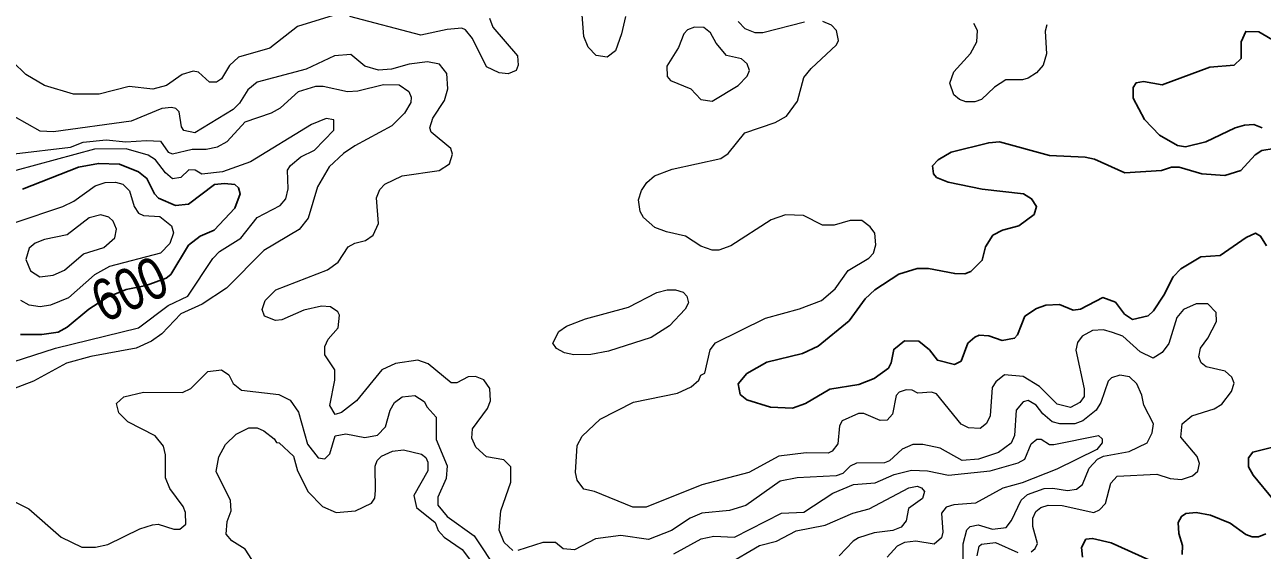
# Model space of a CAD drawing. Extents: x 577 to 602.9, y 7483.8 to 7511.6.
# Drawn here: x 589.958 to 592.33, y 7496.788 to 7497.794 of the extents above; entities that cross this region are included whole.
import ezdxf
from ezdxf.enums import TextEntityAlignment as Align

# ---------------------------------------------------------------- set-up
doc = ezdxf.new("R2010")
doc.units = 0
doc.header["$LTSCALE"] = 0.032
doc.layers.add('1', color=7, linetype='Continuous', lineweight=25)
doc.layers.add('2', color=7, linetype='Continuous', lineweight=13)
doc.layers.add('61', color=7, linetype='Continuous')

msp = doc.modelspace()

# ---------------------------------------------------------------- linework, layer by layer
at = {"layer": '1'}
for points in [[(592.3567, 7497.7606), (592.3233, 7497.7804), (592.2979, 7497.7812), (592.2891, 7497.7614), (592.2891, 7497.7295), (592.2756, 7497.7168), (592.2295, 7497.7128), (592.138, 7497.6787), (592.1022, 7497.685), (592.0879, 7497.6826), (592.0824, 7497.6739), (592.0824, 7497.6532), (592.1038, 7497.6127), (592.1325, 7497.5824), (592.1674, 7497.5626), (592.1826, 7497.5602), (592.2215, 7497.5697), (592.278, 7497.5968), (592.2955, 7497.6015), (592.3138, 7497.6031), (592.3297, 7497.5968)], [(592.3527, 7497.557), (592.3289, 7497.553), (592.3161, 7497.5451), (592.2883, 7497.5148), (592.2581, 7497.5053), (592.2136, 7497.5085), (592.1706, 7497.5212), (592.1555, 7497.5212), (592.1364, 7497.5148), (592.0665, 7497.5101), (592.0084, 7497.5363), (591.9901, 7497.5403), (591.9217, 7497.5435), (591.8263, 7497.5697), (591.8056, 7497.5681), (591.7333, 7497.5498), (591.7086, 7497.5355), (591.6975, 7497.5236), (591.6999, 7497.5085), (591.7054, 7497.5013), (591.7277, 7497.4926), (591.7929, 7497.4791), (591.8724, 7497.4703), (591.8875, 7497.4608), (591.8971, 7497.4457), (591.8923, 7497.4306), (591.8629, 7497.4091), (591.8319, 7497.4003), (591.8136, 7497.3908), (591.7993, 7497.3685), (591.7929, 7497.3431), (591.7714, 7497.3216), (591.7595, 7497.3168), (591.7404, 7497.3176), (591.6903, 7497.3272)], [(589.9497, 7497.2008), (589.991, 7497.2008), (590.0221, 7497.2055), (590.0396, 7497.2151), (590.0809, 7497.2492), (590.1164, 7497.2721), (590.1526, 7497.2868), (590.1906, 7497.2949), (590.2293, 7497.3085), (590.2381, 7497.316), (590.2717, 7497.3717), (590.294, 7497.3892), (590.321, 7497.4003), (590.3608, 7497.4425), (590.3711, 7497.4703), (590.368, 7497.4815), (590.3608, 7497.4878), (590.3409, 7497.4902), (590.3218, 7497.4878), (590.2717, 7497.4504), (590.2471, 7497.4481), (590.2145, 7497.4616), (590.2065, 7497.4703), (590.1922, 7497.4997), (590.1763, 7497.5125), (590.1397, 7497.5268), (590.0992, 7497.5284), (590.061, 7497.5212), (589.9537, 7497.4791)], [(591.6903, 7497.3272), (591.6681, 7497.3272), (591.6331, 7497.3161), (591.587, 7497.2866), (591.5687, 7497.2691), (591.5377, 7497.227), (591.4788, 7497.1785), (591.4486, 7497.1642), (591.3802, 7497.1475), (591.3421, 7497.126), (591.3254, 7497.1061), (591.3293, 7497.0862), (591.3421, 7497.0759), (591.3874, 7497.0616), (591.4295, 7497.06), (591.4542, 7497.0688), (591.5011, 7497.0958), (591.5567, 7497.1053), (591.5862, 7497.1165), (591.6132, 7497.1363), (591.6188, 7497.1467), (591.6235, 7497.1721), (591.6442, 7497.1888), (591.6713, 7497.188), (591.6919, 7497.1713), (591.707, 7497.1515), (591.7396, 7497.1435), (591.7524, 7497.1499), (591.7651, 7497.1841), (591.7786, 7497.196), (591.7873, 7497.1992), (591.8056, 7497.1984), (591.8311, 7497.1896), (591.8549, 7497.1936), (591.8605, 7497.2), (591.8748, 7497.2357), (591.8971, 7497.2508), (591.9146, 7497.2572), (591.9408, 7497.258), (591.9671, 7497.2477), (591.9814, 7497.2493), (592.0243, 7497.2715), (592.0482, 7497.2628), (592.0657, 7497.2397), (592.0808, 7497.2294), (592.111, 7497.2365), (592.1213, 7497.2461), (592.1412, 7497.2763), (592.1587, 7497.3113), (592.1738, 7497.3264), (592.212, 7497.3495), (592.2493, 7497.3518), (592.2986, 7497.3868), (592.3169, 7497.3948), (592.3265, 7497.3892), (592.3376, 7497.3709)], [(592.3472, 7496.9845), (592.3114, 7496.9757), (592.3034, 7496.9646), (592.3034, 7496.9471), (592.3122, 7496.9312), (592.3511, 7496.8843)], [(592.3225, 7496.8135), (592.3106, 7496.8135), (592.2979, 7496.8175), (592.2684, 7496.8397), (592.2303, 7496.8549), (592.2032, 7496.8596), (592.1833, 7496.858), (592.1746, 7496.8525), (592.1682, 7496.8405), (592.1698, 7496.8199), (592.177, 7496.7968), (592.1762, 7496.7793)], [(592.3368, 7496.8191), (592.3225, 7496.8135)], [(592.1126, 7496.769), (592.0402, 7496.8016), (592.0044, 7496.8103), (591.9917, 7496.8087), (591.983, 7496.7928), (591.9853, 7496.7745)]]:
    msp.add_lwpolyline(points, dxfattribs=at)
at = {"layer": '2'}
for points in [[(590.5493, 7497.8114), (590.4809, 7497.7908), (590.4276, 7497.7494), (590.368, 7497.7319), (590.3505, 7497.716), (590.3354, 7497.6906), (590.3258, 7497.6842), (590.3123, 7497.6842), (590.2908, 7497.7033), (590.2805, 7497.7049), (590.2598, 7497.6985), (590.2296, 7497.6779), (590.2034, 7497.6707), (590.158, 7497.6755), (590.1008, 7497.6612), (590.0515, 7497.6612), (589.9958, 7497.6779), (589.96, 7497.6985), (589.9099, 7497.747), (589.8837, 7497.7796), (589.8773, 7497.8011)], [(590.8485, 7497.8069), (590.8552, 7497.7892), (590.9023, 7497.7343), (590.9039, 7497.7168), (590.8999, 7497.7065), (590.8848, 7497.7001), (590.8673, 7497.7017), (590.8427, 7497.7136), (590.8164, 7497.7677), (590.8029, 7497.7844), (590.7958, 7497.7876), (590.7679, 7497.7852), (590.717, 7497.7741), (590.5811, 7497.8099)], [(591.1091, 7497.8099), (591.1019, 7497.7765), (591.09, 7497.7439), (591.0741, 7497.7319), (591.0534, 7497.7351), (591.0375, 7497.751), (591.0295, 7497.7717), (591.0264, 7497.813)], [(591.4526, 7497.7987), (591.3723, 7497.7788), (591.358, 7497.7788), (591.3389, 7497.786), (591.3254, 7497.8003)], [(591.5178, 7497.7637), (591.5138, 7497.7828), (591.5043, 7497.7932), (591.4876, 7497.8003)], [(591.917, 7497.794), (591.9138, 7497.782), (591.9162, 7497.7383), (591.9098, 7497.7168), (591.8971, 7497.7017), (591.8812, 7497.6914), (591.87, 7497.6882), (591.8382, 7497.6882), (591.8168, 7497.6747), (591.7913, 7497.6508), (591.7786, 7497.6461), (591.7619, 7497.6461), (591.7492, 7497.6508), (591.7388, 7497.6596), (591.7309, 7497.6818), (591.7388, 7497.7041), (591.7707, 7497.7391), (591.7826, 7497.7614), (591.7842, 7497.7828), (591.777, 7497.7963)], [(592.0625, 7497.1976), (592.0426, 7497.2047), (592.0251, 7497.2095), (592.0044, 7497.2087), (591.9846, 7497.1976), (591.9758, 7497.1856), (591.9726, 7497.1705), (591.9885, 7497.0966), (591.9885, 7497.0823), (591.9798, 7497.0703), (591.9623, 7497.0608), (591.9368, 7497.0672), (591.9026, 7497.1014), (591.8716, 7497.1204), (591.8359, 7497.1236), (591.8192, 7497.1101), (591.812, 7497.099), (591.808, 7497.0449), (591.8009, 7497.0306), (591.7889, 7497.021), (591.7667, 7497.0218), (591.7524, 7497.029), (591.7054, 7497.087), (591.6959, 7497.0902), (591.6697, 7497.0886), (591.6585, 7497.0942), (591.6474, 7497.095), (591.6339, 7497.0902), (591.6283, 7497.0839), (591.6212, 7497.0481), (591.6108, 7497.0369), (591.5973, 7497.0362), (591.5663, 7497.0497), (591.556, 7497.0497), (591.5249, 7497.0354), (591.5194, 7497.0258), (591.5162, 7496.9916), (591.5051, 7496.9773), (591.4979, 7496.9733), (591.4558, 7496.9741), (591.4033, 7496.9678), (591.346, 7496.9368), (591.2554, 7496.9129), (591.1488, 7496.87), (591.1234, 7496.87), (591.0502, 7496.9002), (591.0295, 7496.9049), (591.0168, 7496.9216), (591.0136, 7496.9368), (591.0168, 7496.9884), (591.0264, 7497.0059), (591.0606, 7497.0385), (591.125, 7497.0711), (591.2093, 7497.0886), (591.2355, 7497.1006), (591.2498, 7497.1133), (591.2538, 7497.1228), (591.2617, 7497.1268), (591.2713, 7497.1713), (591.2816, 7497.1849), (591.3778, 7497.2318), (591.443, 7497.2501), (591.4852, 7497.266), (591.5114, 7497.2882), (591.5361, 7497.3232), (591.5758, 7497.3471), (591.5846, 7497.3566), (591.5893, 7497.3725), (591.587, 7497.3948), (591.5782, 7497.4067), (591.5623, 7497.4194), (591.54, 7497.4194), (591.509, 7497.4099), (591.4868, 7497.4099), (591.4502, 7497.429), (591.416, 7497.4298), (591.3882, 7497.4202), (591.311, 7497.3709), (591.288, 7497.3622), (591.2753, 7497.3622), (591.2538, 7497.3701), (591.2244, 7497.3892), (591.1878, 7497.3972), (591.1655, 7497.4059), (591.1441, 7497.425), (591.1377, 7497.4361), (591.1345, 7497.4584), (591.1401, 7497.4767), (591.1504, 7497.4918), (591.1647, 7497.5045), (591.1989, 7497.5172), (591.292, 7497.5379), (591.3063, 7497.5475), (591.3381, 7497.5872), (591.3961, 7497.6071), (591.4176, 7497.619), (591.4391, 7497.6476), (591.451, 7497.693), (591.4653, 7497.7105), (591.5138, 7497.7558), (591.5178, 7497.7637)], [(590.8505, 7497.0738), (590.8494, 7497.0973), (590.8379, 7497.1141), (590.822, 7497.1204), (590.8077, 7497.1196), (590.7862, 7497.1085), (590.7751, 7497.1085), (590.7314, 7497.1443), (590.7115, 7497.1515), (590.6685, 7497.1451), (590.6423, 7497.1332), (590.5938, 7497.0735), (590.5652, 7497.0513), (590.5532, 7497.0473), (590.5429, 7497.0648), (590.5524, 7497.1133), (590.5524, 7497.1332), (590.5334, 7497.1618), (590.5334, 7497.1777), (590.5397, 7497.192), (590.5588, 7497.2135), (590.5612, 7497.2381), (590.558, 7497.2445), (590.5437, 7497.254), (590.527, 7497.2548), (590.4928, 7497.2477), (590.4507, 7497.2286), (590.4387, 7497.2278), (590.4173, 7497.2357), (590.4133, 7497.2485), (590.4189, 7497.266), (590.4395, 7497.2866), (590.5381, 7497.3248), (590.5588, 7497.3391), (590.5779, 7497.3685), (590.5906, 7497.3757), (590.6113, 7497.3805), (590.6256, 7497.3908), (590.6359, 7497.4131), (590.632, 7497.4624), (590.6383, 7497.4783), (590.6479, 7497.4886), (590.6813, 7497.5045), (590.752, 7497.5148), (590.7719, 7497.5276), (590.7775, 7497.5459), (590.7743, 7497.557), (590.7369, 7497.588), (590.7345, 7497.5968), (590.7401, 7497.615), (590.7624, 7497.6492), (590.7687, 7497.6715), (590.7671, 7497.7009), (590.7528, 7497.7184), (590.7298, 7497.7232), (590.6948, 7497.7184), (590.6606, 7497.7089), (590.6359, 7497.7073), (590.6097, 7497.7144), (590.5827, 7497.7367), (590.5516, 7497.7343), (590.4976, 7497.7089), (590.4037, 7497.6842), (590.3855, 7497.6691), (590.3696, 7497.6437), (590.3576, 7497.6317), (590.2837, 7497.5872), (590.263, 7497.5912), (590.2582, 7497.5983), (590.2542, 7497.627), (590.2479, 7497.6333), (590.2391, 7497.6357), (590.2209, 7497.6333), (590.162, 7497.6095), (590.0133, 7497.5888), (589.9879, 7497.5904), (589.9378, 7497.6182)], [(589.9378, 7497.5467), (590.0459, 7497.5594), (590.0698, 7497.5689), (590.1143, 7497.5737), (590.1517, 7497.5697), (590.1914, 7497.5721), (590.2185, 7497.5713), (590.2328, 7497.5498), (590.2415, 7497.5467), (590.2789, 7497.5554), (590.3059, 7497.5554), (590.3274, 7497.5602), (590.3457, 7497.5705), (590.3807, 7497.6079), (590.4308, 7497.6254), (590.4483, 7497.6349), (590.4825, 7497.6659), (590.5159, 7497.6763), (590.5302, 7497.6763), (590.5763, 7497.6659), (590.5962, 7497.6675), (590.6455, 7497.6794), (590.6757, 7497.6787), (590.694, 7497.6659), (590.6988, 7497.6556), (590.698, 7497.6453), (590.686, 7497.6246), (590.6614, 7497.6007), (590.5906, 7497.5618), (590.5691, 7497.5475), (590.5413, 7497.522), (590.519, 7497.4838), (590.5015, 7497.4234), (590.4841, 7497.4019), (590.4165, 7497.3614), (590.3449, 7497.2898), (590.298, 7497.2588), (590.2574, 7497.2405), (590.2209, 7497.2023), (590.201, 7497.188), (590.1716, 7497.1745), (590.0849, 7497.1586), (590.038, 7497.1459), (589.9751, 7497.1117), (589.9314, 7497.095)], [(589.8956, 7497.1355), (590.0173, 7497.1745), (590.1763, 7497.2135), (590.2328, 7497.2564), (590.2709, 7497.2739), (590.3187, 7497.3463), (590.3314, 7497.3598), (590.3719, 7497.3852), (590.4037, 7497.425), (590.4475, 7497.4481), (590.4586, 7497.4608), (590.4626, 7497.4799), (590.4618, 7497.5156), (590.4674, 7497.5244), (590.4872, 7497.5411), (590.5135, 7497.5538), (590.5501, 7497.592), (590.5501, 7497.6119), (590.5357, 7497.6142), (590.5079, 7497.6031), (590.391, 7497.5315), (590.3369, 7497.5125), (590.2972, 7497.5077), (590.2845, 7497.5156), (590.2725, 7497.5164), (590.2574, 7497.5013), (590.2415, 7497.4989), (590.228, 7497.5101), (590.2089, 7497.5355), (590.1946, 7497.5443), (590.1525, 7497.5562), (590.092, 7497.5554), (589.941, 7497.5148)], [(589.9394, 7497.4155), (590.0308, 7497.4457), (590.0523, 7497.456), (590.0928, 7497.4854), (590.1119, 7497.4918), (590.1318, 7497.4926), (590.1461, 7497.4886), (590.1588, 7497.4759), (590.1676, 7497.4457), (590.1763, 7497.4329), (590.1859, 7497.429), (590.2169, 7497.4266), (590.2391, 7497.4091), (590.2431, 7497.3956), (590.236, 7497.3749), (590.2185, 7497.3566), (590.1207, 7497.3312), (590.092, 7497.3153), (590.0419, 7497.2707), (590.0077, 7497.2572), (589.9879, 7497.254), (589.9664, 7497.2572), (589.9505, 7497.266)], [(591.8867, 7496.7849), (591.8947, 7496.7912), (591.8987, 7496.8008), (591.8899, 7496.8334), (591.8899, 7496.8493), (591.8955, 7496.862), (591.905, 7496.8692), (591.9193, 7496.8739), (591.9464, 7496.8731), (592.0068, 7496.8596), (592.0179, 7496.8652), (592.0291, 7496.8771), (592.0394, 7496.9161), (592.0513, 7496.9296), (592.1277, 7496.9336), (592.1531, 7496.9248), (592.1746, 7496.9232), (592.1961, 7496.9304), (592.2064, 7496.9391), (592.2096, 7496.9535), (592.2048, 7496.967), (592.1738, 7497.0043), (592.1762, 7497.0298), (592.1945, 7497.0449), (592.2374, 7497.0584), (592.2525, 7497.0672), (592.2708, 7497.0918), (592.2756, 7497.1077), (592.2716, 7497.1189), (592.2589, 7497.1308), (592.2223, 7497.1387), (592.2128, 7497.1467), (592.208, 7497.1578), (592.2112, 7497.1745), (592.2255, 7497.1936), (592.2422, 7497.2254), (592.2414, 7497.2429), (592.2255, 7497.2596), (592.2032, 7497.2596), (592.1786, 7497.2485), (592.1659, 7497.2334), (592.1507, 7497.1833), (592.138, 7497.1666), (592.1205, 7497.1554), (592.0959, 7497.1674), (592.0625, 7497.1976)], [(590.2765, 7497.0974), (590.3091, 7497.13), (590.3354, 7497.1332), (590.3489, 7497.1236), (590.3576, 7497.1069), (590.3735, 7497.0942), (590.4451, 7497.0862), (590.4666, 7497.0751), (590.4825, 7497.0521), (590.5, 7496.9908), (590.5206, 7496.9646), (590.5334, 7496.963), (590.5429, 7496.9725), (590.5532, 7497.0067), (590.5731, 7497.0107), (590.6097, 7497.0036), (590.6343, 7497.0083), (590.6495, 7497.0242), (590.6582, 7497.056), (590.6669, 7497.0703), (590.6813, 7497.0815), (590.7059, 7497.0839), (590.7234, 7497.0727), (590.729, 7497.0616), (590.7465, 7497.0425), (590.7465, 7496.9996), (590.7679, 7496.9495), (590.7655, 7496.9248), (590.7496, 7496.889), (590.7496, 7496.8739), (590.7679, 7496.8525), (590.8196, 7496.8151), (590.8649, 7496.7467)], [(591.7563, 7496.7443), (591.7563, 7496.8), (591.7635, 7496.827), (591.7699, 7496.8334), (591.785, 7496.8366), (591.8128, 7496.8278), (591.839, 7496.831), (591.8494, 7496.8445), (591.8677, 7496.8835), (591.8796, 7496.8946), (591.9114, 7496.9057), (591.9281, 7496.9065), (591.9567, 7496.9018), (591.9734, 7496.9049), (591.9853, 7496.9137), (591.9981, 7496.9447), (592.014, 7496.9622), (592.0251, 7496.9678), (592.0744, 7496.9765), (592.1094, 7496.9932), (592.1189, 7497.0123), (592.1213, 7497.0298), (592.103, 7497.0656), (592.0991, 7497.0847), (592.0895, 7497.1061), (592.0752, 7497.1196), (592.0569, 7497.1228), (592.041, 7497.1181), (592.0346, 7497.1117), (592.0203, 7497.0703), (592.0116, 7497.056), (591.9861, 7497.0354), (591.9702, 7497.0298), (591.9416, 7497.0298), (591.9273, 7497.0338), (591.909, 7497.0489), (591.8963, 7497.0656), (591.8812, 7497.0743), (591.8716, 7497.0719), (591.8581, 7497.056), (591.8549, 7497.0075), (591.8486, 7496.9924), (591.8239, 7496.9749), (591.7858, 7496.9622), (591.7547, 7496.9598), (591.7126, 7496.9829), (591.6792, 7496.99), (591.6601, 7496.99), (591.6394, 7496.9813), (591.6156, 7496.959), (591.606, 7496.955), (591.552, 7496.9542), (591.54, 7496.9487), (591.5257, 7496.9344), (591.513, 7496.9304), (591.4383, 7496.9264), (591.4057, 7496.9201), (591.3397, 7496.8731), (591.3087, 7496.8636), (591.2554, 7496.8588), (591.2331, 7496.8493), (591.1973, 7496.8254), (591.1536, 7496.8079), (591.1003, 7496.8159), (591.0518, 7496.8095), (591.0113, 7496.7881), (590.9898, 7496.7904), (590.9755, 7496.8024), (590.9508, 7496.8024), (590.9031, 7496.7873)], [(589.925, 7496.8875), (589.9656, 7496.8668), (590.0276, 7496.8127), (590.0674, 7496.7936), (590.0936, 7496.7936), (590.1175, 7496.7984), (590.1787, 7496.8286), (590.2026, 7496.8366), (590.2137, 7496.8374), (590.2439, 7496.8278), (590.255, 7496.8278), (590.267, 7496.8374), (590.2662, 7496.8596), (590.2614, 7496.8716), (590.236, 7496.9057), (590.228, 7496.9264), (590.228, 7496.9702), (590.224, 7496.9869), (590.2081, 7497.0067), (590.1556, 7497.0338), (590.1382, 7497.0505), (590.1342, 7497.0688), (590.1477, 7497.0815), (590.1859, 7497.0902), (590.2606, 7497.0894), (590.2765, 7497.0974)], [(590.8936, 7496.7873), (590.8769, 7496.8024), (590.8673, 7496.8262), (590.8705, 7496.8628), (590.8896, 7496.9177), (590.8896, 7496.9471), (590.8761, 7496.9606), (590.8427, 7496.9662), (590.8228, 7496.9853), (590.8148, 7497.002), (590.8164, 7497.0202), (590.8447, 7497.0592), (590.8505, 7497.0738)], [(590.3934, 7496.7698), (590.3807, 7496.7896), (590.3552, 7496.8056), (590.3441, 7496.8183), (590.3457, 7496.8429), (590.3536, 7496.8628), (590.3521, 7496.8827), (590.325, 7496.9383), (590.3298, 7496.9662), (590.3425, 7496.99), (590.3632, 7497.0099), (590.3878, 7497.0218), (590.4037, 7497.0218), (590.4165, 7497.0163), (590.4363, 7497.0012), (590.4403, 7496.994)], [(591.2021, 7496.7809), (591.2546, 7496.8095), (591.2784, 7496.8143), (591.3182, 7496.8127), (591.408, 7496.8588), (591.451, 7496.8604), (591.5067, 7496.897), (591.5464, 7496.9137), (591.5878, 7496.9169), (591.6243, 7496.9328), (591.6577, 7496.9407), (591.688, 7496.9399), (591.7285, 7496.9312), (591.808, 7496.9399), (591.8621, 7496.955), (591.8748, 7496.9622), (591.8867, 7496.9916), (591.8979, 7497.0004), (591.9058, 7497.0004), (591.9217, 7496.99), (591.9305, 7496.99), (592.0156, 7497.0075), (592.0227, 7497.0012), (592.0227, 7496.9932), (592.0124, 7496.9805), (591.936, 7496.9431), (591.8693, 7496.9169), (591.8327, 7496.9065), (591.7802, 7496.8779), (591.7388, 7496.8747), (591.7237, 7496.87), (591.715, 7496.8588), (591.7174, 7496.8223), (591.715, 7496.8111), (591.7007, 7496.7992), (591.6657, 7496.8048), (591.6442, 7496.8024), (591.6299, 7496.7952), (591.6108, 7496.7745)], [(590.4403, 7496.994), (590.4459, 7496.9932), (590.4729, 7496.9678), (590.4809, 7496.9399), (590.5015, 7496.8994), (590.5286, 7496.8716), (590.5548, 7496.8596), (590.5922, 7496.8628), (590.6224, 7496.8779), (590.6288, 7496.8875), (590.6304, 7496.9018), (590.6296, 7496.9487), (590.6335, 7496.9598), (590.6415, 7496.9678), (590.663, 7496.9773), (590.6836, 7496.9797), (590.7186, 7496.9717), (590.7266, 7496.9654), (590.7306, 7496.9566), (590.7306, 7496.9399), (590.7035, 7496.8922), (590.7091, 7496.8692), (590.7449, 7496.8405), (590.7504, 7496.8254), (590.7616, 7496.8127), (590.7966, 7496.7889), (590.8323, 7496.7419)], [(591.3031, 7496.7594), (591.3659, 7496.7968), (591.3985, 7496.8048), (591.4367, 7496.8246), (591.4923, 7496.8358), (591.5448, 7496.8588), (591.5766, 7496.8668), (591.6522, 7496.9073), (591.6681, 7496.9105), (591.6768, 7496.9073), (591.6824, 7496.9002), (591.6784, 7496.8867), (591.6514, 7496.8676), (591.6474, 7496.8437), (591.6379, 7496.8318), (591.622, 7496.8254), (591.5862, 7496.8207), (591.556, 7496.8111), (591.5456, 7496.8048), (591.5186, 7496.7769)], [(591.7834, 7496.7769), (591.7873, 7496.7952), (591.7913, 7496.7992), (591.8184, 7496.8024), (591.8613, 7496.7833)]]:
    msp.add_lwpolyline(points, dxfattribs=at)
for points in [[(591.2108, 7497.7502), (591.1886, 7497.7144), (591.1894, 7497.6946), (591.1957, 7497.6874), (591.2347, 7497.6715), (591.2538, 7497.6508), (591.2753, 7497.6476), (591.3254, 7497.6779), (591.3428, 7497.6954), (591.3468, 7497.7065), (591.3428, 7497.7192), (591.3317, 7497.7288), (591.3031, 7497.7351), (591.2832, 7497.759), (591.2721, 7497.7788), (591.2594, 7497.7884), (591.2419, 7497.7892), (591.2283, 7497.7844), (591.2212, 7497.7765)], [(590.0125, 7497.3145), (590.034, 7497.324), (590.0706, 7497.355), (590.1095, 7497.3677), (590.131, 7497.386), (590.1342, 7497.4027), (590.1278, 7497.4178), (590.1191, 7497.4258), (590.104, 7497.4298), (590.0817, 7497.4242), (590.0396, 7497.3916), (589.9958, 7497.3828), (589.9783, 7497.3757), (589.9664, 7497.3662), (589.96, 7497.3447), (589.9688, 7497.3224), (589.9871, 7497.3113)], [(591.0327, 7497.231), (591.1154, 7497.2532), (591.1695, 7497.2811), (591.1894, 7497.2866), (591.2053, 7497.2866), (591.2196, 7497.2819), (591.2267, 7497.2739), (591.2299, 7497.2612), (591.2236, 7497.2493), (591.1934, 7497.2175), (591.1584, 7497.1952), (591.0765, 7497.1689), (591.0431, 7497.1626), (591.0105, 7497.1618), (590.9922, 7497.1658), (590.9771, 7497.1737), (590.9699, 7497.1841), (590.9818, 7497.2063), (590.9961, 7497.2167)]]:
    msp.add_lwpolyline(points, close=True, dxfattribs=at)

# ---------------------------------------------------------------- texts
at = {"layer": '61', "width": 0.8}
msp.add_text('600', height=0.08, rotation=24.185, dxfattribs=at).set_placement((590.1751, 7497.2516), align=Align.CENTER)

doc.saveas('drawing.dxf')
